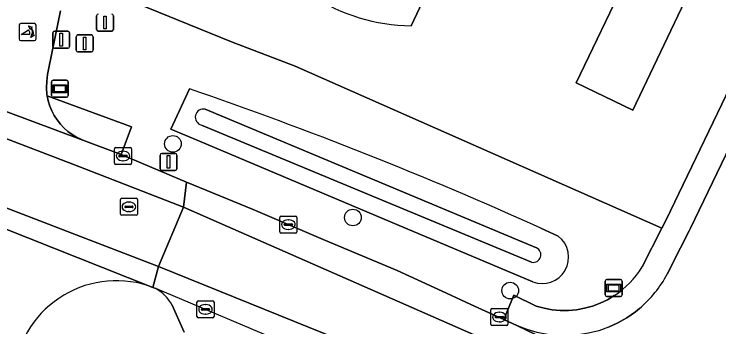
# Model space of a CAD drawing. Extents: x 163426 to 164192, y 380329 to 381641.
# Drawn here: x 163703.91 to 163745.36, y 381494.19 to 381512.59 of the extents above; entities that cross this region are included whole.
import ezdxf

# ---------------------------------------------------------------- set-up
doc = ezdxf.new("R2010")
doc.units = 0
for name, color, linetype in [('IMGEO_Afsluitpaal', 7, 'Continuous'), ('IMGEO_Boom', 7, 'Continuous'), ('IMGEO_Erf', 7, 'Continuous'), ('IMGEO_Fietspad_open', 7, 'Continuous'), ('IMGEO_Groenvoorziening', 7, 'Continuous'), ('IMGEO_Kolk', 7, 'Continuous'), ('IMGEO_Lichtmast', 7, 'Continuous'), ('IMGEO_Oever', 7, 'Continuous'), ('IMGEO_Pand', 7, 'Continuous'), ('IMGEO_Parkeervlak_open', 7, 'Continuous'), ('IMGEO_Poller', 7, 'Continuous'), ('IMGEO_Rijbaan_lokaal_gesloten', 7, 'Continuous'), ('IMGEO_Rijbaan_lokaal_open', 7, 'Continuous'), ('IMGEO_Rioolput', 7, 'Continuous'), ('IMGEO_Straatnaambord', 7, 'Continuous'), ('IMGEO_Voetpad_open', 7, 'Continuous'), ('IMGEO_Waterloop', 7, 'Continuous')]:
    doc.layers.add(name, color=color, linetype=linetype)

msp = doc.modelspace()

# ---------------------------------------------------------------- linework, layer by layer
at = {"layer": 'IMGEO_Afsluitpaal'}
for p, q in [((163708.762, 381511.686), (163708.762, 381512.486)), ((163708.762, 381512.486), (163708.762, 381511.686)), ((163709.752, 381512.486), (163709.752, 381511.686)), ((163709.752, 381511.686), (163709.752, 381512.486)), ((163706.185, 381510.681), (163706.185, 381511.481)), ((163706.185, 381511.481), (163706.185, 381510.681)), ((163706.285, 381511.581), (163707.075, 381511.581)), ((163707.075, 381511.581), (163706.285, 381511.581)), ((163707.175, 381511.481), (163707.175, 381510.681)), ((163707.175, 381510.681), (163707.175, 381511.481)), ((163707.669, 381511.358), (163708.459, 381511.358)), ((163708.459, 381511.358), (163707.669, 381511.358)), ((163709.652, 381511.586), (163708.862, 381511.586)), ((163708.862, 381511.586), (163709.652, 381511.586)), ((163707.569, 381510.458), (163707.569, 381511.258)), ((163707.569, 381511.258), (163707.569, 381510.458)), ((163708.559, 381511.258), (163708.559, 381510.458)), ((163708.559, 381510.458), (163708.559, 381511.258)), ((163707.075, 381510.581), (163706.285, 381510.581)), ((163706.285, 381510.581), (163707.075, 381510.581)), ((163708.459, 381510.358), (163707.669, 381510.358)), ((163707.669, 381510.358), (163708.459, 381510.358))]:
    msp.add_line(p, q, dxfattribs=at)
for points in [[(163709.182, 381512.461), (163709.332, 381512.461), (163709.332, 381511.711), (163709.182, 381511.711), (163709.182, 381512.461)], [(163706.605, 381511.456), (163706.755, 381511.456), (163706.755, 381510.706), (163706.605, 381510.706), (163706.605, 381511.456)], [(163707.989, 381511.233), (163708.139, 381511.233), (163708.139, 381510.483), (163707.989, 381510.483), (163707.989, 381511.233)]]:
    msp.add_lwpolyline(points, dxfattribs=at)
for centre, start, end in [((163708.862, 381512.486), 90, 180), ((163708.862, 381512.486), 90, 180), ((163709.652, 381512.486), 0, 90), ((163709.652, 381512.486), 360, 90), ((163706.285, 381511.481), 90, 180), ((163706.285, 381511.481), 90, 180), ((163707.075, 381511.481), 0, 90), ((163707.075, 381511.481), 360, 90), ((163707.669, 381511.258), 90, 180), ((163707.669, 381511.258), 90, 180), ((163708.459, 381511.258), 0, 90), ((163708.459, 381511.258), 360, 90), ((163708.862, 381511.686), 180, 270), ((163708.862, 381511.686), 180, 270), ((163709.652, 381511.686), 270, 0), ((163709.652, 381511.686), 270, 0), ((163706.285, 381510.681), 180, 270), ((163706.285, 381510.681), 180, 270), ((163707.075, 381510.681), 270, 0), ((163707.075, 381510.681), 270, 0), ((163707.669, 381510.458), 180, 270), ((163707.669, 381510.458), 180, 270), ((163708.459, 381510.458), 270, 0), ((163708.459, 381510.458), 270, 0)]:
    msp.add_arc(centre, 0.1, start, end, dxfattribs=at)
at = {"layer": 'IMGEO_Boom'}
for centre in [(163713.251, 381504.955), (163723.833, 381500.626), (163733.083, 381496.33)]:
    msp.add_circle(centre, 0.489, dxfattribs=at)
at = {"layer": 'IMGEO_Erf'}
for points in [[(163741.317, 381529.981), (163744.277, 381528.531), (163743.168, 381526.207), (163748.923, 381523.407), (163744.607, 381514.499), (163743.485, 381515.035), (163742.799, 381513.601), (163743.351, 381513.338), (163740.293, 381506.942), (163736.956, 381508.539), (163739.914, 381514.726), (163737.69, 381515.8)], [(163709.885, 381513.746), (163716.69, 381510.952), (163720.442, 381509.517), (163742.008, 381500), (163742.257, 381500.486), (163755.555, 381528.169)], [(163730.397, 381518.554), (163727.26, 381511.9)]]:
    msp.add_lwpolyline(points, dxfattribs=at)
msp.add_arc((163727.389, 381522.789), 10.89, 204.6049, 269.321, dxfattribs=at)
at = {"layer": 'IMGEO_Fietspad_open'}
msp.add_lwpolyline([(163703.378, 381506.878), (163707.954, 381505.173), (163707.867, 381505.21), (163707.59, 381505.346), (163707.326, 381505.507), (163707.077, 381505.691), (163706.846, 381505.896), (163706.634, 381506.121), (163706.443, 381506.365), (163706.274, 381506.624), (163706.13, 381506.897), (163706.01, 381507.182), (163705.916, 381507.477), (163705.849, 381507.779), (163705.841, 381507.849), (163705.818, 381508.248), (163705.831, 381508.647), (163705.879, 381509.043), (163705.962, 381509.434), (163706.645, 381512.777)], dxfattribs=at)
at = {"layer": 'IMGEO_Groenvoorziening'}
for points in [[(163740.842, 381497.724), (163742.008, 381500), (163720.442, 381509.517), (163716.69, 381510.952), (163709.885, 381513.746), (163711.568, 381521.785), (163724.779, 381587.18), (163723.556, 381587.606)], [(163706.645, 381512.777), (163705.962, 381509.434), (163705.879, 381509.043), (163705.831, 381508.647), (163705.818, 381508.248), (163705.841, 381507.849), (163705.849, 381507.779), (163710.816, 381505.952), (163710.199, 381504.336), (163714.057, 381502.712), (163717.973, 381501.09), (163722.082, 381499.334), (163726.432, 381497.504), (163729.345, 381496.187), (163730.76, 381495.515), (163732.713, 381494.626), (163733.299, 381496.052), (163734.618, 381495.418), (163735.08, 381495.291), (163735.551, 381495.206), (163736.029, 381495.163), (163736.508, 381495.163), (163736.985, 381495.206), (163737.457, 381495.291), (163737.919, 381495.418), (163738.367, 381495.586), (163738.799, 381495.793), (163739.202, 381496.032)], [(163734.414, 381496.841), (163726.931, 381500), (163714.824, 381505.111), (163713.128, 381505.827), (163713.752, 381507.169), (163714.226, 381508.186)], [(163734.878, 381500), (163735.902, 381499.534)]]:
    msp.add_lwpolyline(points, dxfattribs=at)
for centre, radius, start, end in [((163638.028, 381285.806), 235.073, 65.66938, 71.08605), ((163734.965, 381498.293), 1.555, 329.5276, 52.9401), ((163736.26, 381500.525), 5.37, 303.2211, 328.5671), ((163734.967, 381498.292), 1.553, 249.1483, 329.5479)]:
    msp.add_arc(centre, radius, start, end, dxfattribs=at)
at = {"layer": 'IMGEO_Kolk'}
for p, q in [((163709.889, 381504.744), (163710.741, 381504.744)), ((163709.814, 381503.818), (163709.814, 381504.67)), ((163710.116, 381504.287), (163710.514, 381504.287)), ((163710.302, 381504.524), (163710.327, 381504.524)), ((163710.815, 381504.67), (163710.815, 381503.818)), ((163710.073, 381504.238), (163710.073, 381504.25)), ((163710.511, 381504.201), (163710.113, 381504.201)), ((163710.325, 381503.964), (163710.3, 381503.964)), ((163710.557, 381504.25), (163710.557, 381504.238)), ((163710.741, 381503.744), (163709.889, 381503.744)), ((163719.541, 381499.78), (163719.541, 381500.632)), ((163719.616, 381500.706), (163720.468, 381500.706)), ((163720.542, 381500.632), (163720.542, 381499.78)), ((163719.8, 381500.2), (163719.8, 381500.212)), ((163720.238, 381500.163), (163719.84, 381500.163)), ((163719.843, 381500.249), (163720.241, 381500.249)), ((163720.029, 381500.486), (163720.054, 381500.486)), ((163720.284, 381500.212), (163720.284, 381500.2)), ((163720.052, 381499.926), (163720.027, 381499.926)), ((163720.468, 381499.706), (163719.616, 381499.706)), ((163714.666, 381494.799), (163714.666, 381495.651)), ((163714.741, 381495.725), (163715.593, 381495.725)), ((163715.667, 381495.651), (163715.667, 381494.799)), ((163714.925, 381495.219), (163714.925, 381495.231)), ((163715.363, 381495.182), (163714.965, 381495.182)), ((163714.968, 381495.268), (163715.366, 381495.268)), ((163715.154, 381495.505), (163715.179, 381495.505)), ((163715.409, 381495.231), (163715.409, 381495.219)), ((163731.948, 381494.346), (163731.948, 381495.198)), ((163732.023, 381495.272), (163732.875, 381495.272)), ((163732.949, 381495.198), (163732.949, 381494.346)), ((163715.177, 381494.945), (163715.152, 381494.945)), ((163732.207, 381494.766), (163732.207, 381494.778)), ((163732.25, 381494.815), (163732.648, 381494.815)), ((163732.436, 381495.052), (163732.461, 381495.052)), ((163732.691, 381494.778), (163732.691, 381494.766)), ((163715.593, 381494.725), (163714.741, 381494.725)), ((163732.645, 381494.729), (163732.247, 381494.729)), ((163732.459, 381494.492), (163732.434, 381494.492)), ((163732.875, 381494.272), (163732.023, 381494.272))]:
    msp.add_line(p, q, dxfattribs=at)
for points in [[(163709.889, 381504.744), (163710.741, 381504.744)], [(163709.814, 381503.818), (163709.814, 381504.67)], [(163710.815, 381504.67), (163710.815, 381503.818)], [(163710.741, 381503.744), (163709.889, 381503.744)], [(163719.541, 381499.78), (163719.541, 381500.632)], [(163719.616, 381500.706), (163720.468, 381500.706)], [(163720.542, 381500.632), (163720.542, 381499.78)], [(163720.468, 381499.706), (163719.616, 381499.706)], [(163714.666, 381494.799), (163714.666, 381495.651)], [(163714.741, 381495.725), (163715.593, 381495.725)], [(163715.667, 381495.651), (163715.667, 381494.799)], [(163731.948, 381494.346), (163731.948, 381495.198)], [(163732.023, 381495.272), (163732.875, 381495.272)], [(163732.949, 381495.198), (163732.949, 381494.346)], [(163715.593, 381494.725), (163714.741, 381494.725)], [(163732.875, 381494.272), (163732.023, 381494.272)]]:
    msp.add_lwpolyline(points, dxfattribs=at)
for centre, radius, start, end in [((163709.891, 381504.668), 0.0765, 91.552, 178.448), ((163709.891, 381504.668), 0.0765, 91.552, 178.448), ((163710.739, 381504.668), 0.0765, 1.552, 88.448), ((163710.739, 381504.668), 0.0765, 1.552, 88.448), ((163710.113, 381504.247), 0.0403, 85.8775, 175.7526), ((163710.518, 381504.249), 0.0386, 1.7309, 96.639), ((163710.11, 381504.237), 0.0366, 178.938, 274.7102), ((163710.514, 381504.244), 0.043, 264.8664, 352.4533), ((163709.891, 381503.82), 0.0765, 181.552, 268.448), ((163709.891, 381503.82), 0.0765, 181.552, 268.448), ((163710.739, 381503.82), 0.0765, 271.552, 358.448), ((163710.739, 381503.82), 0.0765, 271.552, 358.448), ((163719.618, 381500.63), 0.0765, 91.552, 178.448), ((163719.618, 381500.63), 0.0765, 91.552, 178.448), ((163720.466, 381500.63), 0.0765, 1.552, 88.448), ((163720.466, 381500.63), 0.0765, 1.552, 88.448), ((163719.84, 381500.209), 0.0403, 85.8775, 175.7526), ((163719.837, 381500.199), 0.0366, 178.938, 274.7102), ((163720.241, 381500.206), 0.043, 264.8664, 352.4533), ((163720.245, 381500.211), 0.0386, 1.7309, 96.639), ((163719.618, 381499.782), 0.0765, 181.552, 268.448), ((163719.618, 381499.782), 0.0765, 181.552, 268.448), ((163720.466, 381499.782), 0.0765, 271.552, 358.448), ((163720.466, 381499.782), 0.0765, 271.552, 358.448), ((163714.743, 381495.649), 0.0765, 91.552, 178.448), ((163714.743, 381495.649), 0.0765, 91.552, 178.448), ((163715.591, 381495.649), 0.0765, 1.552, 88.448), ((163715.591, 381495.649), 0.0765, 1.552, 88.448), ((163714.965, 381495.228), 0.0403, 85.8775, 175.7526), ((163714.962, 381495.218), 0.0366, 178.938, 274.7102), ((163715.366, 381495.225), 0.043, 264.8664, 352.4533), ((163715.37, 381495.23), 0.0386, 1.7309, 96.639), ((163732.025, 381495.196), 0.0765, 91.552, 178.448), ((163732.025, 381495.196), 0.0765, 91.552, 178.448), ((163732.873, 381495.196), 0.0765, 1.552, 88.448), ((163732.873, 381495.196), 0.0765, 1.552, 88.448), ((163714.743, 381494.801), 0.0765, 181.552, 268.448), ((163714.743, 381494.801), 0.0765, 181.552, 268.448), ((163715.591, 381494.801), 0.0765, 271.552, 358.448), ((163715.591, 381494.801), 0.0765, 271.552, 358.448), ((163732.247, 381494.775), 0.0403, 85.8775, 175.7526), ((163732.244, 381494.765), 0.0366, 178.938, 274.7102), ((163732.648, 381494.772), 0.043, 264.8664, 352.4533), ((163732.652, 381494.777), 0.0386, 1.7309, 96.639), ((163732.025, 381494.348), 0.0765, 181.552, 268.448), ((163732.025, 381494.348), 0.0765, 181.552, 268.448), ((163732.873, 381494.348), 0.0765, 271.552, 358.448), ((163732.873, 381494.348), 0.0765, 271.552, 358.448)]:
    msp.add_arc(centre, radius, start, end, dxfattribs=at)
for centre, major_axis, ratio, start_param, end_param in [((163710.301, 381504.244), (-0.387, 0.002), 0.722429, 4.712389, 7.853982), ((163710.326, 381504.244), (-0.39, 0.002), 0.717154, 1.570796, 4.712389), ((163720.028, 381500.206), (-0.387, 0.002), 0.722429, 4.712389, 7.853982), ((163720.053, 381500.206), (-0.39, 0.002), 0.717154, 1.570796, 4.712389), ((163715.153, 381495.225), (-0.387, 0.002), 0.722429, 4.712389, 7.853982), ((163715.178, 381495.225), (-0.39, 0.002), 0.717154, 1.570796, 4.712389), ((163732.435, 381494.772), (-0.387, 0.002), 0.722429, 4.712389, 7.853982), ((163732.46, 381494.772), (-0.39, 0.002), 0.717154, 1.570796, 4.712389)]:
    msp.add_ellipse(centre, major_axis=major_axis, ratio=ratio, start_param=start_param, end_param=end_param, dxfattribs=at)
at = {"layer": 'IMGEO_Lichtmast'}
for p, q in [((163712.498, 381503.493), (163712.498, 381504.293)), ((163712.498, 381504.293), (163712.498, 381503.493)), ((163712.598, 381504.393), (163713.388, 381504.393)), ((163713.388, 381504.393), (163712.598, 381504.393)), ((163713.488, 381504.293), (163713.488, 381503.493)), ((163713.488, 381503.493), (163713.488, 381504.293)), ((163713.388, 381503.393), (163712.598, 381503.393)), ((163712.598, 381503.393), (163713.388, 381503.393))]:
    msp.add_line(p, q, dxfattribs=at)
msp.add_lwpolyline([(163712.918, 381504.268), (163713.068, 381504.268), (163713.068, 381503.518), (163712.918, 381503.518), (163712.918, 381504.268)], dxfattribs=at)
for centre, start, end in [((163712.598, 381504.293), 90, 180), ((163712.598, 381504.293), 90, 180), ((163713.388, 381504.293), 0, 90), ((163713.388, 381504.293), 360, 90), ((163712.598, 381503.493), 180, 270), ((163712.598, 381503.493), 180, 270), ((163713.388, 381503.493), 270, 0), ((163713.388, 381503.493), 270, 0)]:
    msp.add_arc(centre, 0.1, start, end, dxfattribs=at)
at = {"layer": 'IMGEO_Oever'}
for points in [[(163714.226, 381508.186), (163713.752, 381507.169), (163713.128, 381505.827), (163714.824, 381505.111), (163726.931, 381500), (163734.414, 381496.841)], [(163715.155, 381506.993), (163734.621, 381498.841)], [(163734.344, 381497.999), (163714.929, 381506.059)], [(163735.902, 381499.534), (163734.878, 381500)]]:
    msp.add_lwpolyline(points, dxfattribs=at)
for centre, radius, start, end in [((163638.028, 381285.806), 235.073, 65.66938, 71.08605), ((163715.046, 381506.525), 0.48, 76.9016, 255.8936), ((163734.965, 381498.293), 1.555, 329.5276, 52.9401), ((163734.443, 381498.433), 0.445, 257.1345, 66.4453), ((163734.967, 381498.292), 1.553, 249.1483, 329.5479)]:
    msp.add_arc(centre, radius, start, end, dxfattribs=at)
at = {"layer": 'IMGEO_Pand'}
for points in [[(163737.69, 381515.8), (163739.914, 381514.726), (163736.956, 381508.539), (163740.293, 381506.942), (163743.351, 381513.338), (163742.799, 381513.601), (163743.485, 381515.035), (163744.607, 381514.499), (163748.923, 381523.407), (163743.168, 381526.207), (163744.277, 381528.531), (163741.317, 381529.981), (163736.374, 381519.656)], [(163727.26, 381511.9), (163730.397, 381518.554)]]:
    msp.add_lwpolyline(points, dxfattribs=at)
msp.add_arc((163727.389, 381522.789), 10.89, 204.6049, 269.321, dxfattribs=at)
at = {"layer": 'IMGEO_Parkeervlak_open'}
msp.add_lwpolyline([(163713.21, 381495.468), (163713.904, 381493.889)], dxfattribs=at)
for centre, radius, start, end in [((163468.467, 380910.137), 634.971, 65.82732, 67.423293), ((163710.955, 381494.213), 2.581, 29.103, 60.0133)]:
    msp.add_arc(centre, radius, start, end, dxfattribs=at)
at = {"layer": 'IMGEO_Poller'}
for p, q in [((163704.208, 381511.934), (163704.208, 381511.127)), ((163704.208, 381511.934), (163704.208, 381511.127)), ((163705.11, 381512.029), (163704.302, 381512.029)), ((163705.11, 381512.029), (163704.302, 381512.029)), ((163705.204, 381511.127), (163705.204, 381511.934)), ((163705.204, 381511.127), (163705.204, 381511.934)), ((163704.302, 381511.032), (163705.11, 381511.032)), ((163704.302, 381511.032), (163705.11, 381511.032))]:
    msp.add_line(p, q, dxfattribs=at)
for points in [[(163704.887, 381511.758), (163704.875, 381511.685), (163704.75, 381511.89)], [(163704.75, 381511.89), (163704.981, 381511.824), (163704.91, 381511.792)], [(163704.843, 381511.385), (163704.33, 381511.385), (163704.76, 381511.66)], [(163704.903, 381511.213), (163704.969, 381511.444), (163704.999, 381511.376)], [(163705.035, 381511.349), (163705.107, 381511.338), (163704.903, 381511.213)]]:
    msp.add_lwpolyline(points, dxfattribs=at)
for centre, radius, start, end in [((163704.302, 381511.934), 0.0946, 90, 180), ((163704.302, 381511.934), 0.0946, 90, 180), ((163704.529, 381511.445), 0.476, 351.7527, 41.1691), ((163704.529, 381511.445), 0.516, 349.3569, 42.2912), ((163705.11, 381511.934), 0.0946, 0, 90), ((163705.11, 381511.934), 0.0946, 0, 90), ((163704.515, 381511.435), 0.332, 351.3247, 42.4854), ((163704.302, 381511.127), 0.0946, 180, 270), ((163704.302, 381511.127), 0.0946, 180, 270), ((163705.11, 381511.127), 0.0946, 270, 0), ((163705.11, 381511.127), 0.0946, 270, 0)]:
    msp.add_arc(centre, radius, start, end, dxfattribs=at)
at = {"layer": 'IMGEO_Rijbaan_lokaal_gesloten'}
for points in [[(163599.145, 381527.617), (163613.765, 381525.385), (163630.245, 381522.472), (163652.486, 381517.73), (163667.974, 381513.64), (163683.71, 381508.557), (163694.985, 381504.466), (163700.065, 381502.483), (163712.408, 381497.746), (163713.873, 381501.243), (163707.365, 381503.758), (163694.541, 381508.654), (163680.54, 381513.365), (163659.538, 381519.594), (163649.254, 381521.949), (163630.112, 381526.195), (163615.18, 381528.829), (163599.32, 381531.308)], [(163599.32, 381531.308), (163615.18, 381528.829), (163630.112, 381526.195), (163649.254, 381521.949), (163659.538, 381519.594), (163680.54, 381513.365), (163694.541, 381508.654), (163707.365, 381503.758), (163713.873, 381501.243), (163714.057, 381502.712), (163710.199, 381504.336), (163707.954, 381505.173), (163703.378, 381506.878), (163698.612, 381508.637), (163695.743, 381509.659), (163691.621, 381511.14), (163682.277, 381514.328)], [(163681.316, 381507.797), (163687.206, 381505.799), (163691.69, 381504.221), (163695.667, 381502.781), (163696.236, 381502.541), (163703.293, 381500), (163712.078, 381496.518), (163712.408, 381497.746), (163700.065, 381502.483)], [(163714.057, 381502.712), (163713.873, 381501.243), (163733.236, 381492.736), (163749.22, 381485.298), (163767.31, 381476.496), (163780.878, 381468.904), (163793.021, 381462.086), (163801.914, 381456.926), (163805.316, 381454.777), (163822.941, 381443.637), (163833.227, 381436.556), (163841.848, 381430.533), (163854.116, 381421.564)], [(163751.927, 381485.409), (163750.857, 381485.961), (163750.6, 381486.057), (163748.812, 381486.917), (163733.515, 381494.261), (163732.713, 381494.626), (163730.76, 381495.515), (163729.345, 381496.187), (163726.432, 381497.504), (163722.082, 381499.334), (163717.973, 381501.09), (163714.057, 381502.712)], [(163854.116, 381421.564), (163841.848, 381430.533), (163833.227, 381436.556), (163822.941, 381443.637), (163805.316, 381454.777), (163801.914, 381456.926), (163793.021, 381462.086), (163780.878, 381468.904), (163767.31, 381476.496), (163749.22, 381485.298), (163733.236, 381492.736), (163713.873, 381501.243), (163712.408, 381497.746), (163724.81, 381492.736), (163743.644, 381483.934), (163766.443, 381472.53), (163780.444, 381464.999), (163785.277, 381462.271), (163803.377, 381451.63), (163810.77, 381447.112), (163827.662, 381436.066), (163844.931, 381423.887), (163862.01, 381410.858)], [(163827.662, 381436.066), (163810.77, 381447.112), (163803.377, 381451.63), (163785.277, 381462.271), (163780.444, 381464.999), (163766.443, 381472.53), (163743.644, 381483.934), (163724.81, 381492.736), (163712.408, 381497.746), (163712.078, 381496.518), (163712.245, 381496.448)]]:
    msp.add_lwpolyline(points, dxfattribs=at)
msp.add_arc((163468.467, 380910.137), 634.971, 65.82732, 67.423293, dxfattribs=at)
at = {"layer": 'IMGEO_Rijbaan_lokaal_open'}
for points in [[(163756.899, 381527.435), (163743.677, 381500), (163743.604, 381499.848), (163743.1, 381498.851), (163742.315, 381497.297)], [(163712.078, 381496.518), (163703.293, 381500), (163696.236, 381502.541)], [(163740.685, 381495.277), (163740.447, 381495.086), (163739.947, 381494.736), (163739.418, 381494.432), (163738.863, 381494.177), (163738.288, 381493.972), (163737.697, 381493.819), (163737.095, 381493.72), (163736.486, 381493.675), (163735.875, 381493.685), (163735.268, 381493.749), (163734.669, 381493.867), (163734.083, 381494.038), (163733.515, 381494.261), (163748.812, 381486.917)]]:
    msp.add_lwpolyline(points, dxfattribs=at)
for centre, radius, start, end in [((163736.283, 381500.497), 6.828, 310.1422, 332.0556), ((163709.934, 381490.838), 6.071, 69.3224, 172.0601)]:
    msp.add_arc(centre, radius, start, end, dxfattribs=at)
at = {"layer": 'IMGEO_Rioolput'}
for p, q in [((163710.163, 381500.829), (163710.163, 381501.681)), ((163710.238, 381501.755), (163711.09, 381501.755)), ((163710.651, 381501.535), (163710.676, 381501.535)), ((163711.164, 381501.681), (163711.164, 381500.829)), ((163710.422, 381501.249), (163710.422, 381501.261)), ((163710.86, 381501.212), (163710.462, 381501.212)), ((163710.465, 381501.298), (163710.863, 381501.298)), ((163710.674, 381500.975), (163710.649, 381500.975)), ((163710.906, 381501.261), (163710.906, 381501.249)), ((163711.09, 381500.755), (163710.238, 381500.755))]:
    msp.add_line(p, q, dxfattribs=at)
for points in [[(163710.163, 381500.829), (163710.163, 381501.681)], [(163710.238, 381501.755), (163711.09, 381501.755)], [(163711.164, 381501.681), (163711.164, 381500.829)], [(163711.09, 381500.755), (163710.238, 381500.755)]]:
    msp.add_lwpolyline(points, dxfattribs=at)
for centre, radius, start, end in [((163710.24, 381501.679), 0.0765, 91.552, 178.448), ((163710.24, 381501.679), 0.0765, 91.552, 178.448), ((163711.088, 381501.679), 0.0765, 1.552, 88.448), ((163711.088, 381501.679), 0.0765, 1.552, 88.448), ((163710.462, 381501.258), 0.0403, 85.8775, 175.7526), ((163710.459, 381501.248), 0.0366, 178.938, 274.7102), ((163710.863, 381501.255), 0.043, 264.8664, 352.4533), ((163710.867, 381501.26), 0.0386, 1.7309, 96.639), ((163710.24, 381500.831), 0.0765, 181.552, 268.448), ((163710.24, 381500.831), 0.0765, 181.552, 268.448), ((163711.088, 381500.831), 0.0765, 271.552, 358.448), ((163711.088, 381500.831), 0.0765, 271.552, 358.448)]:
    msp.add_arc(centre, radius, start, end, dxfattribs=at)
for centre, major_axis, ratio, start_param, end_param in [((163710.65, 381501.255), (-0.387, 0.002), 0.722429, 4.712389, 7.853982), ((163710.675, 381501.255), (-0.39, 0.002), 0.717154, 1.570796, 4.712389)]:
    msp.add_ellipse(centre, major_axis=major_axis, ratio=ratio, start_param=start_param, end_param=end_param, dxfattribs=at)
at = {"layer": 'IMGEO_Straatnaambord'}
for p, q in [((163706.106, 381507.798), (163706.106, 381508.598)), ((163706.106, 381508.598), (163706.106, 381507.798)), ((163706.206, 381508.698), (163706.996, 381508.698)), ((163706.996, 381508.698), (163706.206, 381508.698)), ((163707.096, 381508.598), (163707.096, 381507.798)), ((163707.096, 381507.798), (163707.096, 381508.598)), ((163706.996, 381507.698), (163706.206, 381507.698)), ((163706.206, 381507.698), (163706.996, 381507.698)), ((163738.673, 381496.082), (163738.673, 381496.882)), ((163738.673, 381496.882), (163738.673, 381496.082)), ((163738.773, 381496.982), (163739.563, 381496.982)), ((163739.563, 381496.982), (163738.773, 381496.982)), ((163739.663, 381496.882), (163739.663, 381496.082)), ((163739.663, 381496.082), (163739.663, 381496.882)), ((163739.563, 381495.982), (163738.773, 381495.982)), ((163738.773, 381495.982), (163739.563, 381495.982))]:
    msp.add_line(p, q, dxfattribs=at)
for points in [[(163706.207, 381508.43), (163706.995, 381508.43), (163706.995, 381507.966), (163706.207, 381507.966), (163706.207, 381508.43)], [(163706.272, 381508.365), (163706.272, 381508.031), (163706.93, 381508.031), (163706.93, 381508.365), (163706.272, 381508.365)], [(163738.774, 381496.714), (163739.562, 381496.714), (163739.562, 381496.25), (163738.774, 381496.25), (163738.774, 381496.714)], [(163738.839, 381496.649), (163738.839, 381496.315), (163739.497, 381496.315), (163739.497, 381496.649), (163738.839, 381496.649)]]:
    msp.add_lwpolyline(points, dxfattribs=at)
for centre, start, end in [((163706.206, 381508.598), 90, 180), ((163706.206, 381508.598), 90, 180), ((163706.996, 381508.598), 0, 90), ((163706.996, 381508.598), 360, 90), ((163706.206, 381507.798), 180, 270), ((163706.206, 381507.798), 180, 270), ((163706.996, 381507.798), 270, 0), ((163706.996, 381507.798), 270, 0), ((163738.773, 381496.882), 90, 180), ((163738.773, 381496.882), 90, 180), ((163739.563, 381496.882), 0, 90), ((163739.563, 381496.882), 360, 90), ((163738.773, 381496.082), 180, 270), ((163738.773, 381496.082), 180, 270), ((163739.563, 381496.082), 270, 0), ((163739.563, 381496.082), 270, 0)]:
    msp.add_arc(centre, 0.1, start, end, dxfattribs=at)
at = {"layer": 'IMGEO_Voetpad_open'}
for points in [[(163755.555, 381528.169), (163742.257, 381500.486), (163742.008, 381500), (163740.842, 381497.724)], [(163742.315, 381497.297), (163743.1, 381498.851), (163743.604, 381499.848), (163743.677, 381500), (163756.899, 381527.435)], [(163712.245, 381496.448), (163712.078, 381496.518)], [(163739.202, 381496.032), (163738.799, 381495.793), (163738.367, 381495.586), (163737.919, 381495.418), (163737.457, 381495.291), (163736.985, 381495.206), (163736.508, 381495.163), (163736.029, 381495.163), (163735.551, 381495.206), (163735.08, 381495.291), (163734.618, 381495.418), (163733.299, 381496.052), (163732.713, 381494.626), (163733.515, 381494.261), (163734.083, 381494.038)], [(163713.904, 381493.889), (163713.21, 381495.468)], [(163738.863, 381494.177), (163739.418, 381494.432), (163739.947, 381494.736), (163740.447, 381495.086), (163740.685, 381495.277)]]:
    msp.add_lwpolyline(points, dxfattribs=at)
msp.add_lwpolyline([(163710.199, 381504.336), (163710.816, 381505.952), (163705.849, 381507.779), (163705.916, 381507.477), (163706.01, 381507.182), (163706.13, 381506.897), (163706.274, 381506.624), (163706.443, 381506.365), (163706.634, 381506.121), (163706.846, 381505.896), (163707.077, 381505.691), (163707.326, 381505.507), (163707.59, 381505.346), (163707.867, 381505.21), (163707.954, 381505.173)], close=True, dxfattribs=at)
for centre, radius, start, end in [((163736.26, 381500.525), 5.37, 303.2211, 328.5671), ((163736.283, 381500.497), 6.828, 310.1422, 332.0556), ((163709.934, 381490.838), 6.071, 69.3224, 172.0601), ((163710.955, 381494.213), 2.581, 29.103, 60.0133)]:
    msp.add_arc(centre, radius, start, end, dxfattribs=at)
at = {"layer": 'IMGEO_Waterloop'}
for points in [[(163734.621, 381498.841), (163715.155, 381506.993)], [(163714.929, 381506.059), (163734.344, 381497.999)]]:
    msp.add_lwpolyline(points, dxfattribs=at)
for centre, radius, start, end in [((163715.046, 381506.525), 0.48, 76.9016, 255.8936), ((163734.443, 381498.433), 0.445, 257.1345, 66.4453)]:
    msp.add_arc(centre, radius, start, end, dxfattribs=at)

doc.saveas('drawing.dxf')
